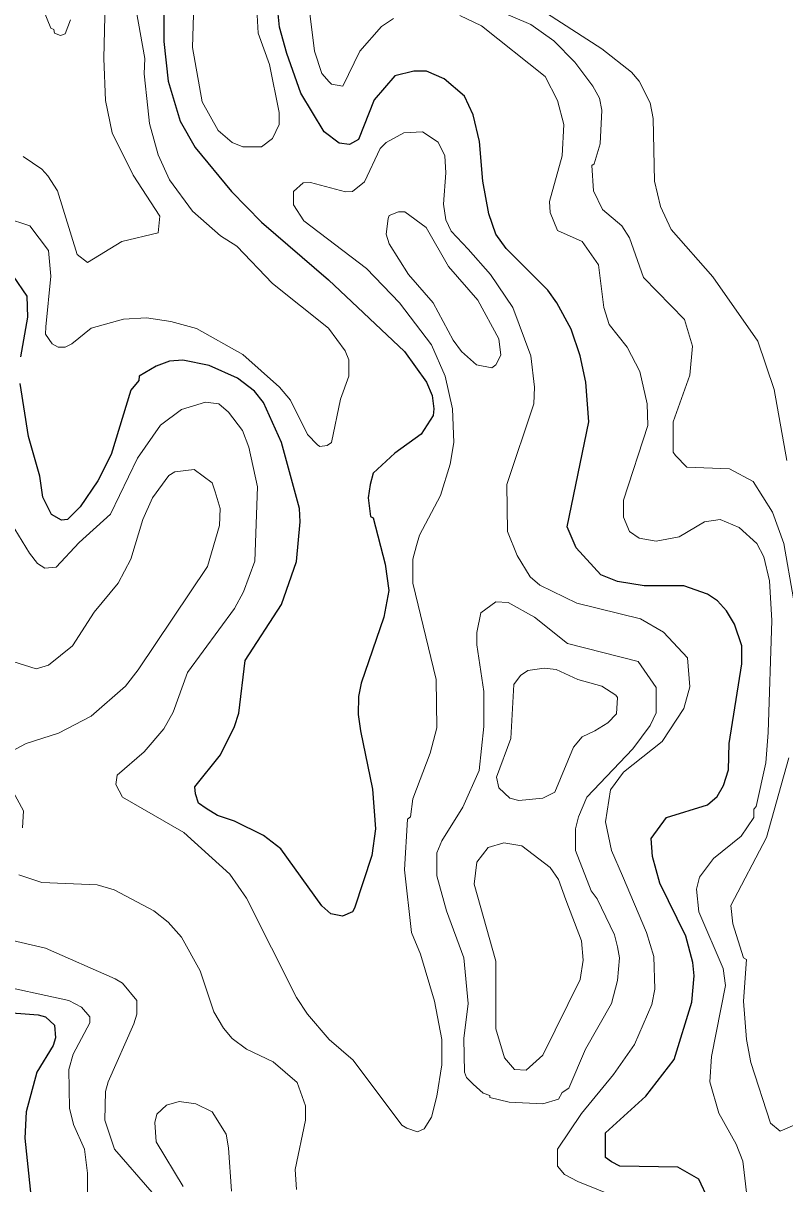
# Model space of a CAD drawing. Extents: x 423 to 448.8, y 7456.3 to 7484.
# Drawn here: x 427.555 to 428.533, y 7472.809 to 7474.3 of the extents above; entities that cross this region are included whole.
import ezdxf

# ---------------------------------------------------------------- set-up
doc = ezdxf.new("R2010")
doc.units = 0
doc.header["$LTSCALE"] = 0.032
doc.layers.add('1', color=7, linetype='Continuous', lineweight=25)
doc.layers.add('2', color=7, linetype='Continuous', lineweight=13)

msp = doc.modelspace()

# ---------------------------------------------------------------- linework, layer by layer
at = {"layer": '1'}
for points in [[(427.7359, 7474.3617), (427.7359, 7474.2766), (427.7413, 7474.2256), (427.7568, 7474.1745), (427.7761, 7474.1405), (427.8226, 7474.084), (427.8612, 7474.0446), (427.9471, 7473.9703), (428.0446, 7473.8783), (428.0731, 7473.8389), (428.0801, 7473.8218), (428.0824, 7473.8048), (428.0817, 7473.7963), (428.0662, 7473.7723), (428.0321, 7473.7476), (428.0043, 7473.7221), (428.0005, 7473.7074), (427.9981, 7473.6904), (428.0012, 7473.6664), (428.0043, 7473.6648), (428.0198, 7473.6053), (428.0244, 7473.5712), (428.0182, 7473.5372), (427.9889, 7473.4521), (427.9858, 7473.4351), (427.985, 7473.412), (427.9881, 7473.391), (428.0036, 7473.316), (428.0074, 7473.265), (428.0028, 7473.2309), (427.9803, 7473.1629), (427.978, 7473.1582), (427.9649, 7473.1528), (427.9502, 7473.1559), (427.9386, 7473.1659), (427.886, 7473.2394), (427.8635, 7473.2564), (427.8264, 7473.275), (427.8048, 7473.282), (427.7901, 7473.2912), (427.78, 7473.2982), (427.7762, 7473.3098), (427.7754, 7473.3191), (427.8086, 7473.3601), (427.8264, 7473.3964), (427.8318, 7473.4135), (427.8403, 7473.4815), (427.8868, 7473.5534), (427.9061, 7473.6084), (427.9107, 7473.6594), (427.91, 7473.6764), (427.8868, 7473.7615), (427.8635, 7473.8126), (427.852, 7473.8272), (427.8303, 7473.8442), (427.794, 7473.8605), (427.7599, 7473.8674), (427.7429, 7473.8659), (427.7259, 7473.8597), (427.7042, 7473.8466), (427.7034, 7473.8412), (427.6934, 7473.8288), (427.6679, 7473.7461), (427.6509, 7473.712), (427.6284, 7473.6787), (427.6122, 7473.6625), (427.6044, 7473.6617), (427.5913, 7473.6687), (427.5805, 7473.6911), (427.5766, 7473.7182), (427.5619, 7473.7693), (427.5511, 7473.8373)], [(428.1528, 7474.0554), (428.1451, 7474.0972), (428.1412, 7474.1483), (428.1327, 7474.1823), (428.1219, 7474.2062), (428.0956, 7474.2287), (428.0731, 7474.2387), (428.0569, 7474.2387), (428.0322, 7474.2325), (428.0059, 7474.2016), (427.9858, 7474.1506), (427.9741, 7474.1444), (427.961, 7474.1459), (427.9417, 7474.1606), (427.9115, 7474.2101), (427.8937, 7474.2612), (427.8844, 7474.2952), (427.8806, 7474.3292)], [(428.4351, 7472.7885), (428.4228, 7472.8148), (428.3957, 7472.8303), (428.3214, 7472.8318), (428.3106, 7472.8372), (428.3029, 7472.8426), (428.3029, 7472.8743), (428.3547, 7472.9215), (428.3911, 7472.9687), (428.4135, 7473.0422), (428.4166, 7473.0762), (428.415, 7473.0933), (428.4058, 7473.1273), (428.3725, 7473.1953), (428.3632, 7473.2294), (428.3616, 7473.2525), (428.381, 7473.2796), (428.4336, 7473.2959), (428.446, 7473.3067), (428.4545, 7473.3206), (428.4607, 7473.3408), (428.4614, 7473.3748), (428.4777, 7473.4769), (428.4777, 7473.5001), (428.4684, 7473.5279), (428.4583, 7473.545), (428.4467, 7473.5581), (428.4336, 7473.5666), (428.4034, 7473.5774), (428.3524, 7473.5774), (428.3184, 7473.5828), (428.2967, 7473.5913), (428.265, 7473.6261), (428.2534, 7473.6532), (428.2812, 7473.7878), (428.2774, 7473.8389), (428.2704, 7473.8729), (428.2588, 7473.9069), (428.2402, 7473.941), (428.2286, 7473.9572), (428.1753, 7474.0105), (428.1621, 7474.0291), (428.1528, 7474.0554)], [(427.5519, 7473.8714), (427.5611, 7473.9224), (427.5603, 7473.9494), (427.5426, 7473.975)], [(427.5232, 7473.0298), (427.5743, 7473.0259), (427.5836, 7473.0236), (427.5952, 7473.0128), (427.5967, 7472.9965), (427.5936, 7472.9865), (427.5727, 7472.9525), (427.5588, 7472.9014), (427.5572, 7472.8674), (427.5681, 7472.7653), (427.5619, 7472.7143), (427.5449, 7472.6632)]]:
    msp.add_lwpolyline(points, dxfattribs=at)
at = {"layer": '2'}
for points in [[(427.8836, 7474.1854), (427.8713, 7474.2473), (427.8566, 7474.2875), (427.855, 7474.3184), (427.8589, 7474.3292), (427.8589, 7474.3493), (427.8465, 7474.4081), (427.8341, 7474.4274), (427.8248, 7474.4352), (427.8047, 7474.4383), (427.7862, 7474.4267), (427.7754, 7474.3679), (427.7723, 7474.2689), (427.7847, 7474.1993), (427.8055, 7474.1622), (427.8233, 7474.1467), (427.8373, 7474.1413), (427.8612, 7474.1413), (427.8752, 7474.1521), (427.8837, 7474.1699)], [(428.0236, 7474.0492), (428.0252, 7474.0531), (428.0368, 7474.0577), (428.0453, 7474.0577), (428.0724, 7474.0376), (428.101, 7473.9874), (428.1389, 7473.9441), (428.166, 7473.8946), (428.1683, 7473.8736), (428.1621, 7473.8613), (428.1567, 7473.8574), (428.1373, 7473.8613), (428.118, 7473.8783), (428.1072, 7473.893), (428.0816, 7473.941), (428.05, 7473.9773), (428.0252, 7474.0168), (428.0213, 7474.0291)], [(428.1543, 7472.9223), (428.1543, 7472.92), (428.1791, 7472.9138), (428.2225, 7472.9115), (428.2425, 7472.9177), (428.2472, 7472.9261), (428.2557, 7472.9316), (428.2773, 7472.9819), (428.3106, 7473.0407), (428.3184, 7473.07), (428.3207, 7473.0994), (428.3184, 7473.1134), (428.3145, 7473.1288), (428.292, 7473.1752), (428.2843, 7473.1853), (428.2642, 7473.2371), (428.2642, 7473.265), (428.2681, 7473.2804), (428.2789, 7473.3059), (428.3377, 7473.3678), (428.3601, 7473.398), (428.3678, 7473.4142), (428.3678, 7473.4467), (428.3447, 7473.4799), (428.2541, 7473.5032), (428.2116, 7473.5372), (428.1776, 7473.5558), (428.1621, 7473.5565), (428.1428, 7473.5426), (428.1374, 7473.5171), (428.1374, 7473.5016), (428.1466, 7473.4413), (428.1466, 7473.3964), (428.1405, 7473.34), (428.1196, 7473.2928), (428.0925, 7473.2495), (428.0863, 7473.234), (428.0863, 7473.2046), (428.0987, 7473.1598), (428.1211, 7473.0994), (428.1265, 7473.0407), (428.1211, 7472.9958), (428.1219, 7472.9525), (428.1242, 7472.9455), (428.1327, 7472.937), (428.1459, 7472.9254)], [(428.289, 7473.391), (428.306, 7473.4011), (428.3168, 7473.4127), (428.3184, 7473.4336), (428.316, 7473.4367), (428.2982, 7473.4482), (428.2673, 7473.4568), (428.2395, 7473.4699), (428.224, 7473.4715), (428.2031, 7473.4683), (428.1938, 7473.4622), (428.1853, 7473.4506), (428.1814, 7473.381), (428.1629, 7473.3315), (428.166, 7473.3175), (428.1799, 7473.3044), (428.1915, 7473.3013), (428.2225, 7473.3044), (428.2379, 7473.3121), (428.2619, 7473.3701), (428.2727, 7473.3833)], [(428.2518, 7473.1737), (428.2426, 7473.2), (428.2317, 7473.2155), (428.1954, 7473.2433), (428.1722, 7473.2471), (428.152, 7473.2409), (428.1374, 7473.2224), (428.1343, 7473.1938), (428.1621, 7473.0948), (428.1621, 7473.0082), (428.1729, 7472.971), (428.1861, 7472.9556), (428.2008, 7472.9548), (428.2225, 7472.9741), (428.2704, 7473.0716), (428.2743, 7473.0963), (428.2719, 7473.1211)]]:
    msp.add_lwpolyline(points, close=True, dxfattribs=at)
for points in [[(427.5549, 7474.1289), (427.5789, 7474.1127), (427.5866, 7474.1041), (427.599, 7474.0848), (427.6245, 7474.0028), (427.6377, 7473.9928), (427.6818, 7474.0198), (427.7282, 7474.0307), (427.7305, 7474.0523), (427.6965, 7474.1049), (427.6694, 7474.1591), (427.6609, 7474.2008), (427.6586, 7474.255), (427.6617, 7474.3818)], [(428.0306, 7474.306), (428.0152, 7474.2959), (427.9873, 7474.2643), (427.9657, 7474.2194), (427.9509, 7474.2217), (427.9479, 7474.2248), (427.9386, 7474.2356), (427.9293, 7474.2643), (427.92, 7474.337)], [(427.5812, 7474.3169), (427.5905, 7474.2937), (427.5944, 7474.2921), (427.5952, 7474.2875), (427.6029, 7474.2843), (427.6091, 7474.2867), (427.616, 7474.3045)], [(427.7003, 7474.3169), (427.7112, 7474.255), (427.7104, 7474.2349), (427.7151, 7474.1916), (427.7174, 7474.1715), (427.7282, 7474.1312), (427.7429, 7474.0987), (427.7723, 7474.0585), (427.8086, 7474.0268), (427.8295, 7474.0136), (427.8751, 7473.9657), (427.9471, 7473.9084), (427.9687, 7473.8791), (427.9734, 7473.8675), (427.9734, 7473.8466), (427.9625, 7473.8172), (427.9509, 7473.7615), (427.9455, 7473.7576), (427.9362, 7473.7561), (427.9332, 7473.7584), (427.92, 7473.7715), (427.8984, 7473.8157), (427.8844, 7473.8327), (427.8372, 7473.8744), (427.7777, 7473.9077), (427.7445, 7473.917), (427.7135, 7473.9216), (427.6841, 7473.92), (427.6424, 7473.9084), (427.6176, 7473.8883), (427.6091, 7473.8837)], [(428.1606, 7474.3184), (428.207, 7474.2983), (428.2364, 7474.2774), (428.2634, 7474.2503), (428.2866, 7474.2194), (428.2951, 7474.2039), (428.2982, 7474.1885), (428.2959, 7474.1452), (428.2882, 7474.1196), (428.2851, 7474.1173), (428.2874, 7474.0848), (428.299, 7474.0608), (428.3238, 7474.04), (428.3338, 7474.0245), (428.3516, 7473.9734), (428.4042, 7473.9193), (428.4143, 7473.8853), (428.4112, 7473.8481), (428.3895, 7473.7878), (428.3895, 7473.7491), (428.3926, 7473.7445), (428.4073, 7473.7298), (428.4622, 7473.7274), (428.4924, 7473.7112), (428.5171, 7473.6718), (428.5318, 7473.6316), (428.5442, 7473.5604)], [(428.227, 7474.313), (428.2982, 7474.2674), (428.3361, 7474.2372), (428.3462, 7474.2255), (428.3601, 7474.1978), (428.364, 7474.1776), (428.3655, 7474.0972), (428.3732, 7474.0647), (428.3872, 7474.0353), (428.4405, 7473.9742), (428.4985, 7473.8915), (428.5195, 7473.8296), (428.5357, 7473.7383)], [(428.4707, 7472.8597), (428.4483, 7472.8999), (428.4367, 7472.9401), (428.439, 7472.9726), (428.4568, 7473.0639), (428.4537, 7473.0855), (428.4227, 7473.1582), (428.4197, 7473.1876), (428.4235, 7473.2031), (428.4413, 7473.227), (428.4769, 7473.2557), (428.4932, 7473.2796), (428.4932, 7473.2905), (428.4963, 7473.2936), (428.5086, 7473.35), (428.5117, 7473.3887), (428.5164, 7473.5326), (428.5133, 7473.5836), (428.5063, 7473.6146), (428.497, 7473.6315), (428.4746, 7473.6524), (428.4499, 7473.6625), (428.4297, 7473.6594), (428.3973, 7473.6401), (428.3679, 7473.6347), (428.3462, 7473.6385), (428.3338, 7473.647), (428.3261, 7473.6656), (428.3261, 7473.6873), (428.357, 7473.7832), (428.3562, 7473.811), (428.3469, 7473.8528), (428.3307, 7473.8837), (428.3075, 7473.9131), (428.3005, 7473.9348), (428.2936, 7473.9897), (428.2727, 7474.0198), (428.241, 7474.0338), (428.2317, 7474.057), (428.2309, 7474.0709), (428.2472, 7474.1297), (428.2495, 7474.1699), (428.241, 7474.2008), (428.2255, 7474.2318), (428.1436, 7474.2967), (428.1157, 7474.3099)], [(428.0446, 7473.2124), (428.0484, 7473.2773), (428.0523, 7473.2804), (428.0554, 7473.3036), (428.0778, 7473.3624), (428.0863, 7473.3949), (428.0855, 7473.4568), (428.0554, 7473.5805), (428.0554, 7473.6115), (428.06, 7473.6292), (428.0639, 7473.6424), (428.091, 7473.6935), (428.1033, 7473.7337), (428.108, 7473.7615), (428.1064, 7473.8048), (428.0971, 7473.8466), (428.0793, 7473.8868), (428.0384, 7473.9409), (427.9958, 7473.985), (427.9154, 7474.0461), (427.9022, 7474.067), (427.9022, 7474.084), (427.9146, 7474.0949), (427.9239, 7474.0956), (427.9688, 7474.0833), (427.978, 7474.084), (427.9935, 7474.0964), (428.0136, 7474.139), (428.0213, 7474.1467), (428.0438, 7474.1591), (428.0677, 7474.1606), (428.0879, 7474.1474), (428.0963, 7474.1297), (428.0979, 7474.108), (428.0948, 7474.0678), (428.0979, 7474.0477), (428.1048, 7474.033), (428.1265, 7474.0098), (428.1551, 7473.9773), (428.1838, 7473.9348), (428.207, 7473.8729), (428.2116, 7473.8327), (428.2108, 7473.811), (428.176, 7473.7074), (428.1768, 7473.647), (428.1892, 7473.6161), (428.2062, 7473.589), (428.2186, 7473.5782), (428.2658, 7473.555), (428.3478, 7473.5349), (428.3771, 7473.5178), (428.4081, 7473.4846), (428.4112, 7473.4475), (428.4034, 7473.4197), (428.3756, 7473.3771), (428.3261, 7473.3377), (428.3091, 7473.3152), (428.3029, 7473.2742), (428.3106, 7473.2371), (428.3245, 7473.2046), (428.3554, 7473.1319), (428.3648, 7473.101), (428.3663, 7473.0592), (428.3624, 7473.0391), (428.34, 7472.9881), (428.3129, 7472.9493), (428.2719, 7472.8991), (428.241, 7472.8535), (428.241, 7472.8318), (428.2503, 7472.8209), (428.2673, 7472.8117), (428.3385, 7472.7831)], [(427.6091, 7473.8837), (427.5998, 7473.8837), (427.5921, 7473.8883), (427.5836, 7473.9007), (427.5843, 7473.91), (427.5905, 7473.975), (427.5874, 7474.0082), (427.5635, 7474.0399), (427.5325, 7474.05)], [(427.5302, 7473.6733), (427.5634, 7473.6192), (427.5735, 7473.606), (427.5828, 7473.5998), (427.5975, 7473.6014), (427.6268, 7473.6331), (427.6671, 7473.6694), (427.7019, 7473.7414), (427.7313, 7473.7839), (427.7583, 7473.804), (427.7893, 7473.8133), (427.8063, 7473.811), (427.8187, 7473.8002), (427.8365, 7473.777), (427.845, 7473.7553), (427.8558, 7473.7043), (427.8527, 7473.6091), (427.838, 7473.5697), (427.8264, 7473.548), (427.7661, 7473.4661), (427.7475, 7473.415), (427.7359, 7473.3934), (427.7104, 7473.364), (427.6756, 7473.3338), (427.674, 7473.3222), (427.6826, 7473.3059), (427.7615, 7473.2603), (427.8203, 7473.2069), (427.8419, 7473.176), (427.9061, 7473.0484), (427.92, 7473.0267), (427.9478, 7472.9942), (427.9788, 7472.9679), (428.0414, 7472.8844), (428.0476, 7472.8805), (428.0616, 7472.8759), (428.0701, 7472.8797), (428.0793, 7472.8944), (428.0863, 7472.9215), (428.0925, 7472.9618), (428.0925, 7472.9942), (428.0832, 7473.0437), (428.0654, 7473.1041), (428.0538, 7473.1319), (428.0446, 7473.2124)], [(427.5387, 7473.3639), (427.5588, 7473.3748), (427.6006, 7473.3879), (427.6424, 7473.4096), (427.6864, 7473.4482), (427.7027, 7473.4692), (427.7916, 7473.6022), (427.8071, 7473.6548), (427.8079, 7473.6764), (427.8017, 7473.6981), (427.7978, 7473.7097), (427.7746, 7473.7267), (427.7498, 7473.7236), (427.7421, 7473.719), (427.7212, 7473.6904), (427.7089, 7473.6625), (427.6934, 7473.6115), (427.6771, 7473.5805), (427.6462, 7473.5434), (427.6184, 7473.5), (427.5874, 7473.4753), (427.5719, 7473.4707), (427.5418, 7473.48)], [(428.538, 7473.3562), (428.5094, 7473.2541), (428.4638, 7473.1667), (428.4661, 7473.1428), (428.48, 7473.0994), (428.4839, 7473.0971), (428.48, 7473.0437), (428.4838, 7472.9942), (428.4893, 7472.9649), (428.5148, 7472.8867), (428.5272, 7472.8766), (428.5558, 7472.8891)], [(427.5542, 7473.2665), (427.5557, 7473.2882), (427.531, 7473.333)], [(427.8759, 7472.9656), (427.8419, 7472.9819), (427.8233, 7472.9958), (427.8125, 7473.0089), (427.8001, 7473.0298), (427.7823, 7473.0824), (427.7583, 7473.1257), (427.7414, 7473.1451), (427.7228, 7473.1597), (427.6718, 7473.1868), (427.6501, 7473.193), (427.5789, 7473.1961), (427.5495, 7473.2061)], [(427.5341, 7473.1234), (427.5836, 7473.1118), (427.6733, 7473.0723), (427.6826, 7473.0669), (427.7011, 7473.0445), (427.7011, 7473.0267), (427.6972, 7473.0144), (427.664, 7472.9401), (427.6609, 7472.9277), (427.6601, 7472.8906), (427.6725, 7472.8535), (427.7205, 7472.7978)], [(427.6377, 7472.7931), (427.6377, 7472.8225), (427.6338, 7472.8535), (427.6199, 7472.8852), (427.6145, 7472.9061), (427.6137, 7472.9556), (427.6191, 7472.9757), (427.6408, 7473.0159), (427.6408, 7473.0236), (427.6299, 7473.036), (427.6137, 7473.0445), (427.5109, 7473.0669)], [(427.9061, 7472.8016), (427.9045, 7472.8272), (427.9177, 7472.8906), (427.9177, 7472.9092), (427.9068, 7472.9393), (427.8759, 7472.9656)], [(427.8225, 7472.7993), (427.8186, 7472.855), (427.8156, 7472.8728), (427.7978, 7472.9014), (427.7769, 7472.9115), (427.7553, 7472.9145), (427.739, 7472.9099), (427.7266, 7472.8983), (427.7243, 7472.8875), (427.7259, 7472.8627), (427.7607, 7472.8055)], [(428.4862, 7472.7761), (428.4792, 7472.838), (428.4707, 7472.8597)]]:
    msp.add_lwpolyline(points, dxfattribs=at)

doc.saveas('drawing.dxf')
